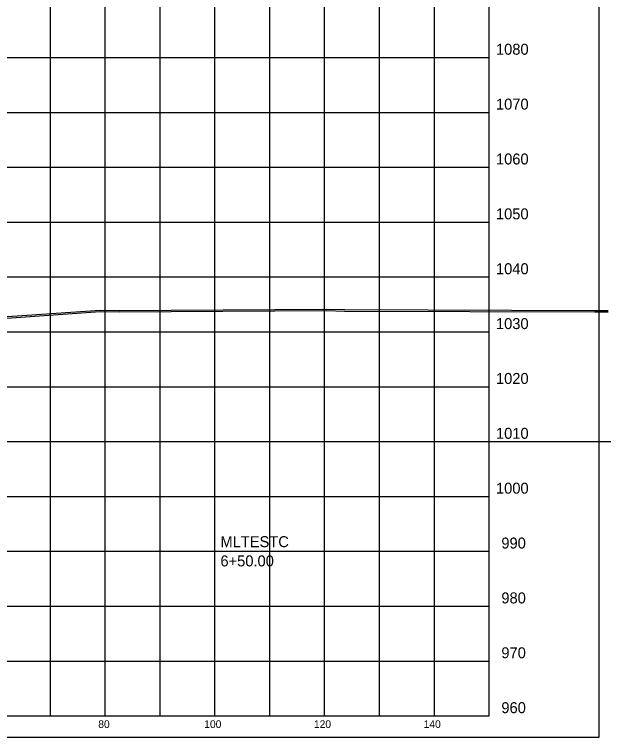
# Model space of a CAD drawing. Extents: x 1131015 to 1136271, y 133453 to 174329.
# Drawn here: x 1131403.9 to 1131511.3, y 155613.7 to 155745.5 of the extents above; entities that cross this region are included whole.
import ezdxf

# ---------------------------------------------------------------- set-up
doc = ezdxf.new("R2010")
doc.units = 0
for name, color, linetype in [('DESIGN - SHEET - Corner Text', 7, 'Continuous'), ('DESIGN - SHEET - Light Grid', 7, 'Continuous'), ('DESIGN - SHEET - Linework', 7, 'Continuous'), ('DESIGN - SHEET - Plot Shape', 7, 'Continuous'), ('DESIGN - TYPICAL - Warning Text', 7, 'Continuous'), ('SURVEY - GROUND - Bottom of Topsoil Layer', 7, 'Continuous'), ('SURVEY - GROUND - Top of Ground', 7, 'Continuous')]:
    doc.layers.add(name, color=color, linetype=linetype)

msp = doc.modelspace()

# ---------------------------------------------------------------- linework, layer by layer
at = {"layer": 'DESIGN - SHEET - Light Grid'}
msp.add_line((1131340.46, 155667.66), (1131640.46, 155667.66), dxfattribs=at)
at = {"layer": 'DESIGN - SHEET - Linework'}
for p, q in [((1131410.46, 155617.66), (1131410.46, 155827.66)), ((1131420.46, 155617.66), (1131420.46, 155827.66)), ((1131430.46, 155617.66), (1131430.46, 155827.66)), ((1131440.46, 155617.66), (1131440.46, 155827.66)), ((1131450.46, 155617.66), (1131450.46, 155827.66)), ((1131460.46, 155617.66), (1131460.46, 155827.66)), ((1131470.46, 155617.66), (1131470.46, 155827.66)), ((1131480.46, 155617.66), (1131480.46, 155827.66)), ((1131190.46, 155737.66), (1131490.46, 155737.66)), ((1131190.46, 155727.66), (1131490.46, 155727.66)), ((1131190.46, 155717.66), (1131490.46, 155717.66)), ((1131190.46, 155707.66), (1131490.46, 155707.66)), ((1131190.46, 155697.66), (1131490.46, 155697.66)), ((1131190.46, 155687.66), (1131490.46, 155687.66)), ((1131190.46, 155677.66), (1131490.46, 155677.66)), ((1131190.46, 155667.66), (1131490.46, 155667.66)), ((1131190.46, 155657.66), (1131490.46, 155657.66)), ((1131190.46, 155647.66), (1131490.46, 155647.66)), ((1131190.46, 155637.66), (1131490.46, 155637.66)), ((1131190.46, 155627.66), (1131490.46, 155627.66))]:
    msp.add_line(p, q, dxfattribs=at)
msp.add_lwpolyline([(1131190.46, 155827.66), (1131190.46, 155617.66), (1131490.46, 155617.66), (1131490.46, 155827.66)], dxfattribs=at)
at = {"layer": 'DESIGN - SHEET - Plot Shape'}
msp.add_lwpolyline([(1131170.46, 155831.6), (1131510.46, 155831.6), (1131510.46, 155613.72), (1131170.46, 155613.72)], close=True, dxfattribs=at)
at = {"layer": 'SURVEY - GROUND - Bottom of Topsoil Layer'}
for p, q in [((1131380.24, 155688.63), (1131419.54, 155691.35)), ((1131419.54, 155691.35), (1131423, 155691.32)), ((1131423, 155691.32), (1131460.88, 155691.54)), ((1131460.88, 155691.54), (1131464.07, 155691.45)), ((1131464.07, 155691.45), (1131509.71, 155691.29)), ((1131509.71, 155691.29), (1131512.16, 155691.29))]:
    msp.add_line(p, q, dxfattribs=at)
at = {"layer": 'SURVEY - GROUND - Top of Ground'}
for p, q in [((1131380.24, 155688.88), (1131419.54, 155691.6)), ((1131419.54, 155691.6), (1131423, 155691.57)), ((1131423, 155691.57), (1131460.88, 155691.79)), ((1131460.88, 155691.79), (1131464.07, 155691.7)), ((1131464.07, 155691.7), (1131509.71, 155691.54)), ((1131509.71, 155691.54), (1131512.16, 155691.54))]:
    msp.add_line(p, q, dxfattribs=at)

# ---------------------------------------------------------------- texts
at = {"layer": 'DESIGN - SHEET - Corner Text'}
for s, height, p in [('1080', 2, (1131491.7, 155738.16)), ('1070', 2, (1131491.7, 155728.16)), ('1060', 2, (1131491.7, 155718.16)), ('1050', 2, (1131491.7, 155708.16)), ('1040', 2, (1131491.7, 155698.16)), ('1030', 2, (1131491.7, 155688.16)), ('1020', 2, (1131491.7, 155678.16)), ('1010', 2, (1131491.7, 155668.16)), ('1000', 2, (1131491.7, 155658.16)), ('990', 2, (1131492.68, 155648.16)), ('980', 2, (1131492.68, 155638.16)), ('970', 2, (1131492.68, 155628.16)), ('960', 2, (1131492.68, 155618.16)), ('80', 1.4, (1131419.19, 155615.46)), ('100', 1.4, (1131438.51, 155615.46)), ('120', 1.4, (1131458.51, 155615.46)), ('140', 1.4, (1131478.51, 155615.46))]:
    msp.add_text(s, height=height, dxfattribs=at).set_placement(p)
at = {"layer": 'DESIGN - TYPICAL - Warning Text'}
for s, p in [('MLTESTC', (1131441.46, 155648.41)), ('6+50.00', (1131441.46, 155644.91))]:
    msp.add_text(s, height=2, dxfattribs=at).set_placement(p)

doc.saveas('drawing.dxf')
